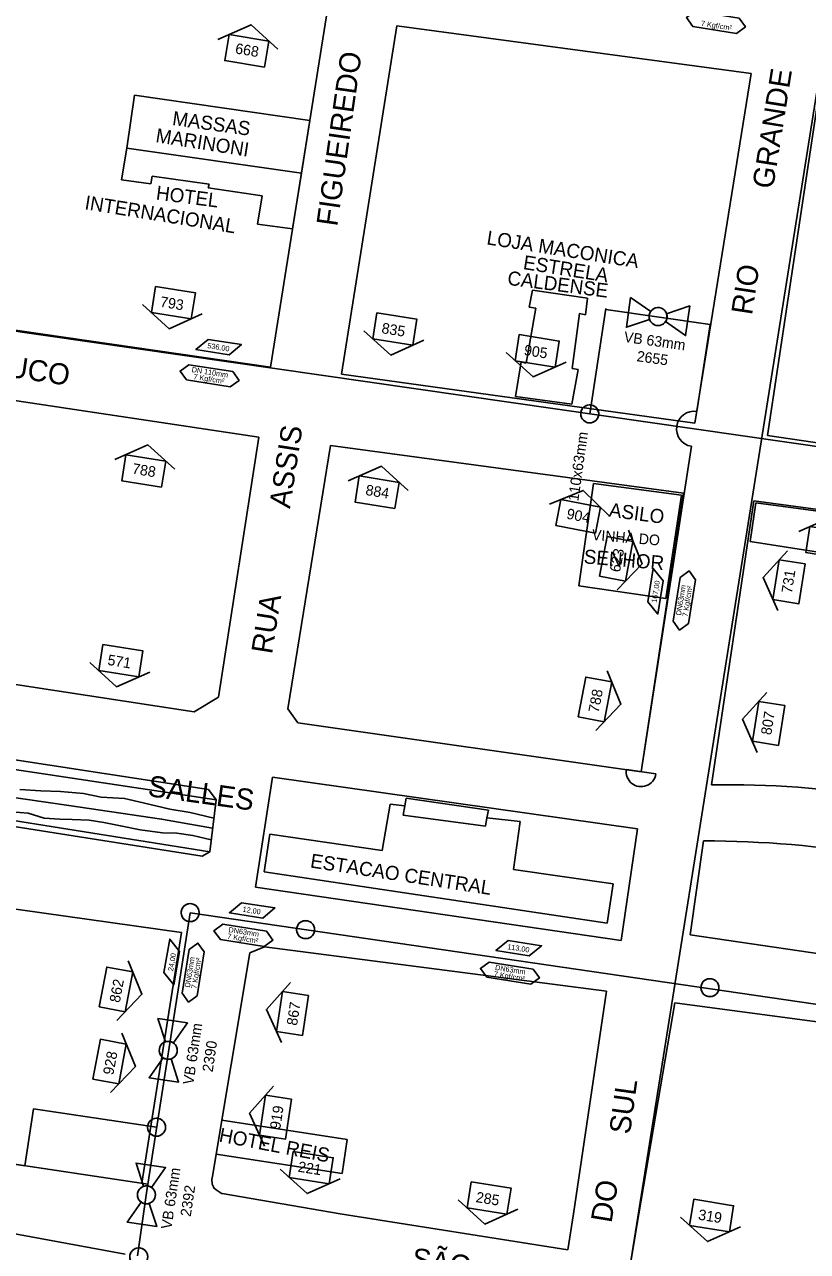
# Model space of a CAD drawing. Extents: x 325709 to 364434, y 7573432 to 7597073.
# Drawn here: x 338189.4 to 338412.3, y 7589991.2 to 7590340.1 of the extents above; entities that cross this region are included whole.
import ezdxf

# ---------------------------------------------------------------- set-up
doc = ezdxf.new("R2010")
doc.units = 0
for name, color, linetype in [('EDIFEXISTENT', 7, 'Continuous'), ('EDIFIDENTIF', 7, 'Continuous'), ('EDIFOBRAEXIS', 7, 'Continuous'), ('FORMATO', 7, 'Continuous'), ('LIMITE_BAIRROS_MUNICIPIOS', 7, 'Continuous'), ('LOGRADOURO', 7, 'Continuous'), ('LOGRADOURO_TEXTO', 7, 'Continuous'), ('NUM_REF', 7, 'Continuous'), ('SIMBOLO', 7, 'Continuous'), ('TEXTO', 7, 'Continuous'), ('TUBO_PEAD_GN_110', 7, 'Continuous'), ('TUBO_PEAD_GN_63', 7, 'Continuous'), ('VALVULA_PEAD_63', 7, 'Continuous'), ('VES - BLOQUEIIO', 7, 'Continuous')]:
    doc.layers.add(name, color=color, linetype=linetype)

# ---------------------------------------------------------------- blocks, each defined once
blk = doc.blocks.new('INTERLIGACAO')
at = {"layer": 'SIMBOLO'}
blk.add_circle((0, 0), 1.28, dxfattribs=at)
for start, end in [(0, 180), (180, 0)]:
    blk.add_arc((0, 0), 1.28, start, end, dxfattribs=at)
blk = doc.blocks.new('VALVULA_PEAD_DN_63')
at = {"layer": 'VALVULA_PEAD_63'}
for points in [[(-1.14, 0.57), (-4.25, 2.13), (-4.25, -2.13), (-1.14, -0.57)], [(-1.14, -0.57), (-4.25, -2.13), (-4.25, 2.13), (-1.14, 0.57)], [(1.14, -0.57), (4.25, -2.13), (4.25, 2.13), (1.14, 0.57)], [(1.14, -0.57), (4.25, -2.13), (4.25, 2.13), (1.14, 0.57)]]:
    blk.add_lwpolyline(points, dxfattribs=at)
blk.add_circle((0, 0), 1.28, dxfattribs=at)
for start, end in [(90, 270), (153.4349, 206.5651), (270, 90), (0, 26.5651), (333.4349, 0)]:
    blk.add_arc((0, 0), 1.28, start, end, dxfattribs=at)
blk = doc.blocks.new('NUM_REF')
at = {"layer": 'NUM_REF'}
blk.add_lwpolyline([(-4.3125, 0.9375), (0, 3.75), (4.3125, 0.9375)], dxfattribs=at)
blk.add_lwpolyline([(2.875, -1.875), (2.875, 1.875), (-2.875, 1.875), (-2.875, -1.875)], close=True, dxfattribs=at)

msp = doc.modelspace()

# ---------------------------------------------------------------- linework, layer by layer
at = {"layer": 'EDIFEXISTENT'}
for p, q in [((338218.53, 7590304.91), (338220.73, 7590319.98)), ((338220.73, 7590319.98), (338270.62, 7590312.77)), ((338270.62, 7590312.77), (338268.24, 7590297.79)), ((338217.04, 7590295.9), (338218.53, 7590304.91)), ((338218.53, 7590304.91), (338268.24, 7590297.79)), ((338225.38, 7590294.81), (338217.04, 7590295.9)), ((338225.77, 7590297), (338225.38, 7590294.81)), ((338241.95, 7590294.67), (338225.77, 7590297)), ((338241.72, 7590293.63), (338241.95, 7590294.67)), ((338268.24, 7590297.79), (338265.73, 7590281.98)), ((338257.1, 7590291.38), (338241.72, 7590293.63)), ((338255.78, 7590283.34), (338257.1, 7590291.38)), ((338265.73, 7590281.98), (338255.78, 7590283.34)), ((338333.09, 7590259.7), (338333.99, 7590264.52)), ((338333.99, 7590264.52), (338349.65, 7590262.24)), ((338334.95, 7590259.44), (338333.09, 7590259.7)), ((338349.65, 7590262.24), (338349.07, 7590257.5)), ((338332.26, 7590243.81), (338334.95, 7590259.44)), ((338347.38, 7590257.88), (338345.28, 7590242.25)), ((338349.07, 7590257.5), (338347.38, 7590257.88)), ((338329.2, 7590234.33), (338330.82, 7590244.15)), ((338330.82, 7590244.15), (338332.26, 7590243.81)), ((338345.28, 7590242.25), (338346.98, 7590241.97)), ((338346.98, 7590241.97), (338345.23, 7590232.11)), ((338345.23, 7590232.11), (338329.2, 7590234.33)), ((338347.19, 7590180.47), (338351.38, 7590209.6)), ((338351.38, 7590209.6), (338376.42, 7590206.23)), ((338376.42, 7590206.23), (338371.94, 7590176.85)), ((338395.96, 7590193.09), (338397.59, 7590204.04)), ((338397.59, 7590204.04), (338428.15, 7590199.96)), ((338426.38, 7590188.32), (338395.96, 7590193.09)), ((338371.94, 7590176.85), (338347.19, 7590180.47)), ((338241.79, 7590122.51), (338243.99, 7590119.59)), ((338297.66, 7590117.87), (338298.07, 7590120.1)), ((338298.07, 7590120.1), (338321.51, 7590116.63)), ((338243.99, 7590119.59), (338242.15, 7590104.82)), ((338291.23, 7590105.19), (338293.47, 7590118.41)), ((338293.47, 7590118.41), (338297.66, 7590117.87)), ((338297.25, 7590115.25), (338297.66, 7590117.87)), ((338321.51, 7590116.63), (338321.07, 7590114.53)), ((338320.61, 7590112.14), (338297.25, 7590115.25)), ((338321.07, 7590114.53), (338320.61, 7590112.14)), ((338321.07, 7590114.53), (338330.53, 7590113.44)), ((338330.53, 7590113.44), (338328.62, 7590099.84)), ((338257.69, 7590099.12), (338259.27, 7590109.88)), ((338259.27, 7590109.88), (338291.23, 7590105.19)), ((338242.15, 7590104.82), (338239.96, 7590103.58)), ((338328.62, 7590099.84), (338357.01, 7590095.68)), ((338355.28, 7590084.54), (338257.69, 7590099.12)), ((338357.01, 7590095.68), (338355.28, 7590084.54)), ((338245.61, 7590028.55), (338243.99, 7590018.87)), ((338245.61, 7590028.55), (338281.31, 7590023.05)), ((338281.31, 7590023.05), (338279.84, 7590013.34)), ((338279.84, 7590013.34), (338243.99, 7590018.87))]:
    msp.add_line(p, q, dxfattribs=at)
at = {"layer": 'EDIFOBRAEXIS'}
for p, q in [((338071.05, 7590131.98), (338242.15, 7590104.82)), ((338243.99, 7590119.59), (338165.68, 7590131.37))]:
    msp.add_line(p, q, dxfattribs=at)
for points in [[(338241.79, 7590122.51), (338243.99, 7590119.59), (338242.15, 7590104.82), (338239.96, 7590103.58), (338090.63, 7590127.11), (338072.24, 7590130.05), (338071.05, 7590131.98), (338073.07, 7590145.55), (338076.48, 7590147.88), (338241.79, 7590122.51)], [(338072.26, 7590137.08), (338106.43, 7590131.76), (338143.52, 7590126.38), (338175.76, 7590121.83), (338202.06, 7590117.97), (338228.44, 7590114.15), (338242.95, 7590111.52)], [(338188.12, 7590122.58), (338194.03, 7590122.18), (338199.66, 7590121.94), (338206.21, 7590121.39), (338211.26, 7590120.38), (338217.93, 7590120.01), (338223.18, 7590118.78), (338230.84, 7590116.93), (338236.55, 7590116), (338243.34, 7590114.44)], [(338185.74, 7590116.24), (338190.49, 7590115.8), (338195.05, 7590114.41), (338199.44, 7590114.07), (338202.97, 7590114.01), (338207.79, 7590113.87), (338212.02, 7590113.15), (338216.72, 7590112.2), (338222.37, 7590111.12), (338228.69, 7590110.24), (338232.75, 7590110.1), (338237.31, 7590109.43), (338240.56, 7590108.73), (338242.59, 7590108.22)]]:
    msp.add_lwpolyline(points, dxfattribs=at)
at = {"layer": 'LIMITE_BAIRROS_MUNICIPIOS'}
msp.add_lwpolyline([(338657.19, 7589909.08), (338356.45, 7589953.26), (338434.11, 7590441.43), (338663.22, 7590410.21), (338845.4, 7590916.1), (338997.9, 7590425.8), (339063.34, 7590450), (338912.59, 7589871.56)], dxfattribs=at)
at = {"layer": 'LOGRADOURO'}
for p, q in [((338275.35, 7590342.56), (338259.48, 7590242.64)), ((338279.62, 7590240.69), (338295.39, 7590339.78)), ((338295.39, 7590339.78), (338396.23, 7590326.15)), ((338396.23, 7590326.15), (338380.26, 7590226.73)), ((338259.48, 7590242.64), (338094.82, 7590266.47)), ((338091.78, 7590247.44), (338256.09, 7590222.72)), ((338380.26, 7590226.73), (338279.62, 7590240.69)), ((338256.09, 7590222.72), (338244.63, 7590148.85)), ((338481.39, 7590211.34), (338400.94, 7590223.26)), ((338264.37, 7590145.51), (338276.49, 7590220.37)), ((338276.49, 7590220.37), (338377.02, 7590206.84)), ((338377.02, 7590206.84), (338364.95, 7590127.61)), ((338384.99, 7590123.87), (338396.99, 7590204.64)), ((338396.99, 7590204.64), (338481.39, 7590193.38)), ((338255.2, 7590094.75), (338260.04, 7590126.08)), ((338260.04, 7590126.08), (338363.89, 7590111.33)), ((338363.89, 7590111.33), (338359.24, 7590079.57)), ((338378.9, 7590081.25), (338382.74, 7590107.96)), ((338070.33, 7590104.79), (338234.13, 7590081.9)), ((338359.24, 7590079.57), (338255.2, 7590094.75)), ((338234.13, 7590081.9), (338222.84, 7590010.59)), ((338478.11, 7590066.55), (338378.9, 7590081.25)), ((338242.93, 7590012.55), (338253.56, 7590076.13)), ((338355.08, 7590065.16), (338345.7, 7590001.91)), ((338364.27, 7590001.91), (338374.54, 7590061.89)), ((338224.52, 7590010.34), (338038.2, 7590038.06)), ((338279.26, 7590001.91), (338245.7, 7590007.61)), ((338155.9, 7590001.91), (338218.09, 7589990.38)), ((338344.06, 7589991.59), (338279.26, 7590001.91)), ((338345.7, 7590001.91), (338344.06, 7589991.59)), ((338361.9, 7589987.75), (338364.27, 7590001.91))]:
    msp.add_line(p, q, dxfattribs=at)
for points in [[(338400.94, 7590223.26), (338415.61, 7590320.88), (338418.42, 7590322.83)], [(338244.63, 7590148.85), (338237.73, 7590144.66), (338087.02, 7590167.63), (338080.88, 7590175.22)], [(338364.95, 7590127.61), (338267.26, 7590141.55), (338264.37, 7590145.51)], [(338253.56, 7590076.13), (338257.7, 7590077.8), (338355.08, 7590065.16)], [(338374.54, 7590061.89), (338472.64, 7590048.82), (338474.85, 7590045.34)]]:
    msp.add_lwpolyline(points, dxfattribs=at)
for centre, radius, start, end in [((338389.2, 7589835.59), 288.31, 71.3513, 90.8363), ((338382.15, 7589804.54), 303.42, 70.9731, 89.8886), ((338247, 7590011.35), 4.24, 163.5505, 211.6839), ((338258.64, 7590029.77), 25.67, 233.5364, 239.7117)]:
    msp.add_arc(centre, radius, start, end, dxfattribs=at)
at = {"layer": 'SIMBOLO'}
for points in [[(338380.34, 7590343.88), (338392.82, 7590341.92), (338394.64, 7590339.42), (338394.64, 7590339.42), (338392.14, 7590337.6), (338379.66, 7590339.56), (338377.84, 7590342.06), (338377.84, 7590342.06)], [(338247.7, 7590246.21), (338238.21, 7590247.71), (338241.7, 7590250.57), (338251.19, 7590249.08)], [(338236.22, 7590243.35), (338248.69, 7590241.39), (338250.51, 7590238.89), (338250.51, 7590238.89), (338248.01, 7590237.07), (338235.54, 7590239.03), (338233.72, 7590241.53), (338233.72, 7590241.53)], [(338371.25, 7590181.91), (338369.73, 7590172.42), (338366.87, 7590175.92), (338368.39, 7590185.4)], [(338374.08, 7590170.42), (338376.08, 7590182.88), (338378.58, 7590184.7), (338378.58, 7590184.7), (338380.4, 7590182.19), (338378.4, 7590169.72), (338375.89, 7590167.91), (338375.89, 7590167.91)], [(338257.23, 7590086), (338247.74, 7590087.49), (338251.23, 7590090.36), (338260.72, 7590088.87)], [(338245.85, 7590084.21), (338258.32, 7590082.25), (338260.14, 7590079.74), (338260.14, 7590079.74), (338257.64, 7590077.92), (338245.17, 7590079.89), (338243.35, 7590082.39), (338243.35, 7590082.39)], [(338233.58, 7590076.48), (338231.94, 7590067.01), (338229.13, 7590070.54), (338230.77, 7590080.01)], [(338234.29, 7590064.61), (338236.29, 7590077.07), (338238.79, 7590078.89), (338238.79, 7590078.89), (338240.61, 7590076.38), (338238.61, 7590063.91), (338236.11, 7590062.1), (338236.11, 7590062.1)], [(338333.11, 7590075.26), (338323.61, 7590076.75), (338327.1, 7590079.62), (338336.6, 7590078.12)], [(338321.72, 7590073.47), (338334.19, 7590071.5), (338336.02, 7590069), (338336.02, 7590069), (338333.51, 7590067.18), (338321.04, 7590069.14), (338319.22, 7590071.65), (338319.22, 7590071.65)]]:
    msp.add_lwpolyline(points, close=True, dxfattribs=at)
at = {"layer": 'TUBO_PEAD_GN_110'}
msp.add_line((338075.29, 7590268.94), (338627.3, 7590189.54), dxfattribs=at)
at = {"layer": 'TUBO_PEAD_GN_63'}
for p, q in [((338354.94, 7590259.34), (338350.31, 7590229.38)), ((338354.89, 7590259.03), (338384.59, 7590254.76)), ((338384.59, 7590254.76), (338380.77, 7590230.05)), ((338379.25, 7590220.17), (338364.95, 7590127.61)), ((338369.16, 7590126.97), (338360.75, 7590128.26)), ((338038.2, 7590038.06), (338189.49, 7590015.55)), ((338191.99, 7590031.72), (338189.49, 7590015.55)), ((338191.99, 7590031.72), (338227.02, 7590026.51)), ((338221.61, 7589989.88), (338224.12, 7590007.82))]:
    msp.add_line(p, q, dxfattribs=at)
for points in [[(338224.12, 7590007.85), (338224.14, 7590007.84), (338236.58, 7590087.46)], [(338236.58, 7590087.46), (338596.49, 7590035), (338601.85, 7590082.39)]]:
    msp.add_lwpolyline(points, dxfattribs=at)
for centre, radius, start, end in [((338380.01, 7590225.11), 5, 81.2202, 261.2202), ((338364.95, 7590127.61), 4.25, 171.2445, 351.2445)]:
    msp.add_arc(centre, radius, start, end, dxfattribs=at)

# ---------------------------------------------------------------- block references
at = {"layer": 'FORMATO'}
for p, xscale, yscale, rotation in [((338252.71, 7590332.63), 1.9999999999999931, 1.9999999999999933, -9.222222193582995), ((338231.8, 7590261.01), 1.9999999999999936, 1.999999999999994, 170.91654670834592), ((338294.84, 7590253.51), 1.9999999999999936, 1.999999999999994, 170.91654670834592), ((338335.36, 7590247.3), 1.9999999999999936, 1.999999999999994, 170.91654670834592), ((338223.36, 7590213.15), 1.9999999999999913, 1.9999999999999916, -9.222222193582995), ((338289.8, 7590207.09), 1.9999999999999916, 1.9999999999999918, -9.222222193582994), ((338347.01, 7590200.23), 1.9999999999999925, 1.9999999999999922, -11.105386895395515), ((338418.09, 7590192.74), 1.999999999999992, 1.9999999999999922, -9.222222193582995), ((338357.87, 7590188.15), 1.9999999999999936, 1.9999999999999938, -100.70632208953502), ((338407.08, 7590181.64), 1.9999999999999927, 1.9999999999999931, 80.95623323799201), ((338216.84, 7590159.16), 1.9999999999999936, 1.999999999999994, 170.91654670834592), ((338351.81, 7590148.18), 1.9999999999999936, 1.9999999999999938, -100.70632208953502), ((338401.21, 7590141.34), 1.9999999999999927, 1.9999999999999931, 80.95623323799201), ((338215.47, 7590065.71), 1.9999999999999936, 1.9999999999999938, -100.70632208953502), ((338265.68, 7590058.87), 1.999999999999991, 1.9999999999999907, 81.3795703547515), ((338213.65, 7590045.17), 1.9999999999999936, 1.9999999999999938, -100.70632208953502), ((338260.89, 7590029.4), 1.9999999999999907, 1.9999999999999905, 81.3795703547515), ((338271.03, 7590015.03), 1.9999999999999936, 1.999999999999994, 170.91654670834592), ((338321.67, 7590006.38), 1.9999999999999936, 1.999999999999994, 170.91654670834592), ((338384.99, 7590001.39), 1.9999999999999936, 1.999999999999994, 170.91654670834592)]:
    msp.add_blockref('NUM_REF', p, dxfattribs=dict(at, xscale=xscale, yscale=yscale, rotation=rotation))
at = {"layer": 'SIMBOLO', "xscale": 2, "yscale": 2}
for p, rotation in [((338350.31, 7590229.38), 81.98800000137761), ((338236.58, 7590087.53), -8.011999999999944), ((338269.45, 7590082.69), -8.011999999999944), ((338384.54, 7590066.19), -8.011999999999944), ((338227.02, 7590026.51), -8.011999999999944), ((338221.94, 7589989.62), -8.011999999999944)]:
    msp.add_blockref('INTERLIGACAO', p, dxfattribs=dict(at, rotation=rotation))
at = {"layer": 'VES - BLOQUEIIO'}
for p, xscale, yscale, rotation in [((338369.77, 7590257.05), 1.9999999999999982, 1.999999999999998, -8.011711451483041), ((338230.35, 7590048.37), 1.9999999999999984, 1.9999999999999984, 81.50106900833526), ((338224.12, 7590007.27), 1.9999999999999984, 1.9999999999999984, 81.50106900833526)]:
    msp.add_blockref('VALVULA_PEAD_DN_63', p, dxfattribs=dict(at, xscale=xscale, yscale=yscale, rotation=rotation))

# ---------------------------------------------------------------- texts
for s, rotation, p in [('668', 350.7778, (338249.26, 7590331.89)), ('793', 350.9165, (338227.87, 7590259.86)), ('835', 350.9165, (338290.92, 7590252.36)), ('VB 63mm', 351.9883, (338359.9, 7590249.87)), ('905', 350.9165, (338331.44, 7590246.15)), ('2655', 351.9883, (338363.55, 7590244.38)), ('110x63mm', 81.988, (338347.06, 7590204.41)), ('788', 350.7778, (338219.91, 7590212.41)), ('884', 350.7778, (338286.35, 7590206.34)), ('904', 348.8946, (338343.54, 7590199.6)), ('623', 79.2937, (338358.91, 7590184.19)), ('731', 80.9562, (338407.83, 7590178.19)), ('571', 350.9165, (338212.91, 7590158.01)), ('788', 79.2937, (338352.85, 7590144.22)), ('807', 80.9562, (338401.96, 7590137.89)), ('862', 79.2937, (338216.51, 7590061.75)), ('867', 81.3796, (338266.99, 7590055.26)), ('VB 63mm', 81.5011, (338237.45, 7590038.45)), ('2390', 81.5011, (338242.97, 7590042.04)), ('928', 79.2937, (338214.68, 7590041.21)), ('919', 81.3796, (338262.2, 7590025.79)), ('221', 350.9165, (338267.11, 7590013.88)), ('VB 63mm', 81.5011, (338231.21, 7589997.34)), ('2392', 81.5011, (338236.73, 7590000.94)), ('285', 350.9165, (338317.74, 7590005.23)), ('319', 350.9165, (338381.06, 7590000.24))]:
    msp.add_text(s, height=3, rotation=rotation).set_placement(p)
at = {"layer": 'EDIFIDENTIF'}
for s, height, rotation, p in [('MASSAS', 4, 352.1024, (338231.33, 7590311.53)), ('MARINONI', 4, 351.0084, (338226.57, 7590306.68)), ('INTERNACIONAL', 4, 350.8414, (338206.38, 7590287.6)), ('HOTEL', 4, 352.5428, (338226.7, 7590290.35)), ('LOJA MACONICA', 4, 351.0723, (338320.8, 7590277.6)), ('ESTRELA', 4, 350.9994, (338331.18, 7590270.58)), ('CALDENSE', 4, 352.599, (338326.71, 7590266.11)), ('ASILO', 4, 352.4474, (338355.63, 7590200.17)), ('VINHA DO', 3, 355.2181, (338350.85, 7590193.54)), ('SENHOR', 4, 355.2297, (338348.51, 7590186.87)), ('ESTACAO CENTRAL', 4, 351.3248, (338270.59, 7590100.39)), ('HOTEL REIS', 4, 349.174, (338244.6, 7590022.45))]:
    msp.add_text(s, height=height, rotation=rotation, dxfattribs=at).set_placement(p)
at = {"layer": 'LOGRADOURO_TEXTO'}
for s, rotation, p in [('FIGUEIREDO', 81.9321, (338278.43, 7590282.53)), ('GRANDE', 80.8758, (338402.48, 7590293.15)), ('RIO', 81.3384, (338396.5, 7590257.3)), ('PERNAMBUCO', 351.5753, (338144.98, 7590245.79)), ('ASSIS', 81.1803, (338264.98, 7590202.29)), ('RUA', 81.007, (338259.88, 7590160.87)), ('SALLES', 352.1021, (338224.31, 7590120.68)), ('SUL', 82.212, (338361.78, 7590024.31)), ('DO', 80.6387, (338356.51, 7589999.1)), ('SÃO', 351.537, (338299.38, 7589986.35))]:
    msp.add_text(s, height=6, rotation=rotation, dxfattribs=at).set_placement(p)
at = {"layer": 'TEXTO'}
for s, rotation, p in [('7 Kgf/cm²', 351.0538, (338381.89, 7590339.76)), ('536,00', 351.0538, (338241.38, 7590248.1)), ('DN 110mm', 351.0538, (338236.92, 7590241.28)), ('7 Kgf/cm²', 351.0538, (338237.43, 7590239.28)), ('167,00', 80.8809, (338369.34, 7590175.59)), ('DN63mm', 80.8809, (338376.29, 7590171.97)), ('7 Kgf/cm²', 80.8809, (338378.16, 7590171.62)), ('12,00', 351.0538, (338251.41, 7590087.81)), ('DN63mm', 351.0538, (338247.41, 7590082)), ('7 Kgf/cm²', 351.0538, (338247.06, 7590080.13)), ('113,00', 351.0538, (338326.78, 7590077.15)), ('24,00', 80.17, (338231.7, 7590070.76)), ('DN63mm', 80.8999, (338236.5, 7590066.16)), ('7 Kgf/cm²', 80.8999, (338238.37, 7590065.81)), ('DN63mm', 351.0538, (338323.29, 7590071.26)), ('7 Kgf/cm²', 351.0538, (338322.93, 7590069.39))]:
    msp.add_text(s, height=1.5, rotation=rotation, dxfattribs=at).set_placement(p)

doc.saveas('drawing.dxf')
